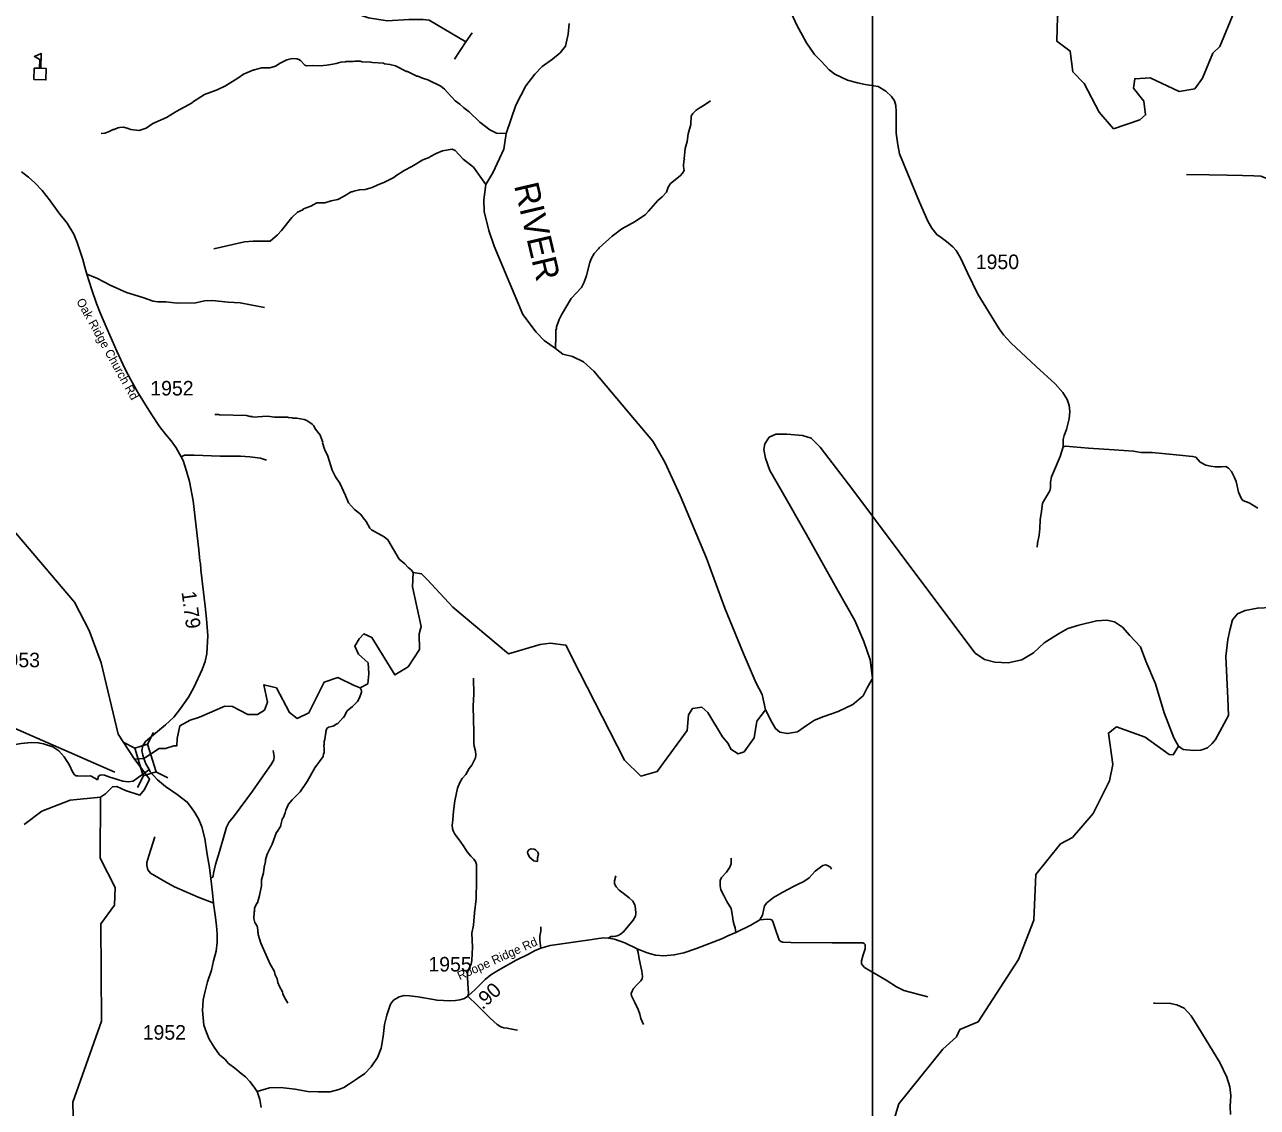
# Model space of a CAD drawing. Extents: x 1248089 to 1457196, y 820910 to 988753.
# Drawn here: x 1381427 to 1392016, y 919339 to 928641 of the extents above; entities that cross this region are included whole.
import ezdxf

# ---------------------------------------------------------------- set-up
doc = ezdxf.new("R2010")
doc.units = 0
for name, color, linetype in [('Exist Cultural Educational Facility High CELL', 7, 'Continuous'), ('Exist Hydrographic Creek Single Shore', 7, 'Continuous'), ('Exist Hydrographic Misc Water Feature', 7, 'Continuous'), ('Exist Hydrographic River Shore', 7, 'Continuous'), ('Exist Hydrographic River Shore Label', 7, 'Continuous'), ('Exist Road Non-System Type 51', 7, 'Continuous'), ('Exist Road Secondary Structure Standard Bridge CELL', 7, 'Continuous'), ('Exist Road Secondary Structure Standard Bridge Number Label', 7, 'Continuous'), ('Exist Road Secondary Type 51 Attributed', 7, 'Continuous'), ('Exist Road Secondary Type 51 Label', 7, 'Continuous'), ('Map Preparation Inset Cut Line', 7, 'Continuous'), ('Prop GRAU CAT1 Cell', 7, 'Continuous'), ('Prop Lane Lines', 7, 'Continuous')]:
    doc.layers.add(name, color=color, linetype=linetype)

msp = doc.modelspace()

# ---------------------------------------------------------------- linework, layer by layer
at = {"layer": 'Exist Cultural Educational Facility High CELL'}
msp.add_lwpolyline([(1381507, 928169), (1381509, 928267), (1381555, 928266), (1381557, 928341), (1381511, 928367), (1381568, 928394), (1381565, 928266), (1381611, 928265), (1381609, 928167)], close=True, dxfattribs=at)
at = {"layer": 'Exist Hydrographic Creek Single Shore'}
for points in [[(1390779, 927746), (1390656, 927890), (1390528, 928135), (1390430, 928236), (1390409, 928414), (1390294, 928498), (1390298, 928708), (1390325, 928780), (1390308, 929164), (1390261, 929342), (1390010, 929861)], [(1382370, 922330), (1382231, 922544), (1382085, 923158), (1381982, 923435), (1381854, 923678), (1381203, 924443)], [(1382370, 922330), (1382450, 922336), (1382583, 922421), (1382637, 922421), (1382707, 922444), (1382735, 922446), (1382737, 922509), (1382760, 922618), (1382848, 922666), (1382929, 922691), (1383145, 922785), (1383211, 922784), (1383343, 922715), (1383427, 922714), (1383486, 922752), (1383512, 922820), (1383482, 922969), (1383590, 922944), (1383702, 922731), (1383768, 922681), (1383869, 922728), (1383999, 922991), (1384117, 923031), (1384257, 922963), (1384309, 922943), (1384374, 922978), (1384383, 923063), (1384377, 923157), (1384295, 923233), (1384264, 923300), (1384299, 923363), (1384340, 923407), (1384410, 923376), (1384608, 923054), (1384720, 923124), (1384820, 923273), (1384817, 923408), (1384832, 923470), (1384758, 923810), (1384763, 923933), (1384836, 923924), (1384885, 923873), (1385105, 923635), (1385582, 923236), (1385856, 923315), (1385941, 923326), (1386076, 923309), (1386195, 923072), (1386580, 922322), (1386719, 922185), (1386861, 922224), (1387118, 922577), (1387129, 922712), (1387164, 922767), (1387243, 922777), (1387296, 922731), (1387421, 922523), (1387471, 922464), (1387494, 922415), (1387555, 922377), (1387607, 922394), (1387694, 922514), (1387715, 922657), (1387792, 922755)], [(1388883, 919188), (1388937, 919369), (1389313, 919838), (1389432, 919944), (1389459, 920009), (1389618, 920074), (1389963, 920609), (1390095, 920948), (1390112, 921338), (1390326, 921603), (1390427, 921657), (1390606, 921863), (1390745, 922143), (1390773, 922284), (1390737, 922554), (1390805, 922608), (1391053, 922520), (1391257, 922369), (1391293, 922368), (1391338, 922441)], [(1381422, 921769), (1381575, 921884), (1381818, 921978), (1382078, 922005)]]:
    msp.add_lwpolyline(points, dxfattribs=at)
at = {"layer": 'Exist Hydrographic Misc Water Feature'}
for points in [[(1390779, 927746), (1391005, 927824), (1391056, 927866), (1391042, 927984), (1390953, 928094), (1390962, 928176), (1391096, 928183), (1391344, 928067), (1391478, 928090), (1391546, 928181), (1391634, 928396), (1391694, 928453), (1391817, 928750)], [(1382083, 927706), (1382115, 927709), (1382147, 927720), (1382188, 927739), (1382196, 927739), (1382228, 927754), (1382244, 927758), (1382276, 927759), (1382308, 927752), (1382338, 927739), (1382411, 927733), (1382472, 927752), (1382529, 927791), (1382646, 927844), (1382719, 927888), (1382727, 927896), (1382865, 927968), (1382869, 927974), (1382973, 928041), (1383080, 928081), (1383153, 928115), (1383258, 928180), (1383307, 928215), (1383396, 928253), (1383400, 928252), (1383461, 928271), (1383532, 928270), (1383581, 928284), (1383622, 928311), (1383678, 928338), (1383726, 928349), (1383766, 928348), (1383782, 928343), (1383796, 928333), (1383833, 928292), (1383849, 928286), (1383899, 928289), (1383966, 928286), (1384022, 928293), (1384073, 928302)], [(1384073, 928302), (1384102, 928307), (1384142, 928318), (1384182, 928321), (1384190, 928325), (1384246, 928324), (1384262, 928327), (1384310, 928326), (1384326, 928322), (1384398, 928320), (1384414, 928316), (1384510, 928309), (1384518, 928305), (1384565, 928300), (1384613, 928287), (1384708, 928240), (1384716, 928240), (1384795, 928198), (1384803, 928198), (1384843, 928181), (1384890, 928168), (1385001, 928113), (1385034, 928088), (1385126, 927988), (1385165, 927959), (1385200, 927926), (1385246, 927891), (1385338, 927803), (1385424, 927738), (1385479, 927709), (1385563, 927707)], [(1387318, 927987), (1387255, 927943), (1387229, 927929), (1387196, 927906), (1387166, 927879), (1387151, 927855), (1387149, 927783), (1387127, 927704), (1387118, 927637), (1387100, 927577), (1387092, 927489), (1387094, 927481), (1387090, 927473), (1387085, 927421), (1387092, 927389), (1387079, 927365), (1387057, 927342), (1386975, 927276), (1386956, 927244), (1386939, 927201), (1386903, 927161), (1386865, 927130), (1386786, 927040)], [(1383051, 926715), (1383316, 926775), (1383389, 926781), (1383537, 926781), (1383598, 926834), (1383633, 926873), (1383722, 926985), (1383771, 927029), (1383815, 927050), (1383823, 927058), (1383884, 927081), (1383937, 927111), (1384005, 927110), (1384061, 927128), (1384117, 927139), (1384166, 927164), (1384231, 927204), (1384239, 927204), (1384255, 927211), (1384303, 927222), (1384351, 927225), (1384411, 927242), (1384460, 927266), (1384513, 927285), (1384598, 927329), (1384614, 927343), (1384687, 927387), (1384752, 927421), (1384846, 927481), (1384902, 927499), (1384906, 927505), (1384963, 927534), (1385015, 927556), (1385100, 927570), (1385124, 927560), (1385194, 927486), (1385282, 927418), (1385387, 927267)], [(1386786, 927040), (1386761, 927011), (1386671, 926949), (1386556, 926886), (1386474, 926824), (1386362, 926723), (1386357, 926715), (1386320, 926676), (1386293, 926629), (1386281, 926597), (1386254, 926485), (1386232, 926430), (1386209, 926383), (1386121, 926289), (1386038, 926147), (1386019, 926107), (1385995, 926044), (1385995, 926028), (1385991, 926020), (1385989, 925964), (1385988, 925860)], [(1383061, 925293), (1383093, 925292), (1383101, 925288), (1383332, 925282), (1383364, 925273), (1383380, 925273), (1383388, 925269), (1383512, 925278), (1383572, 925268), (1383684, 925269), (1383692, 925265), (1383724, 925264), (1383732, 925260), (1383764, 925259), (1383828, 925250), (1383852, 925241), (1383897, 925208), (1383908, 925196), (1383926, 925167), (1383968, 925110), (1383967, 925105), (1383987, 925054), (1383986, 925048), (1384002, 924994), (1384030, 924933), (1384069, 924812), (1384096, 924757), (1384135, 924702), (1384184, 924597), (1384210, 924532), (1384260, 924476), (1384312, 924434), (1384333, 924409), (1384335, 924403), (1384361, 924372), (1384393, 924314), (1384405, 924301), (1384515, 924240), (1384547, 924216), (1384643, 924049), (1384694, 924008), (1384721, 923977), (1384749, 923953), (1384763, 923933)], [(1383687, 920233), (1383656, 920289), (1383645, 920314), (1383641, 920330), (1383616, 920378), (1383603, 920411), (1383596, 920443), (1383577, 920483), (1383573, 920507), (1383535, 920568), (1383455, 920750), (1383433, 920823), (1383433, 920839), (1383430, 920847), (1383430, 920863), (1383423, 920895), (1383403, 920928), (1383396, 920960), (1383398, 921016), (1383402, 921024), (1383402, 921048), (1383407, 921064), (1383423, 921095), (1383427, 921095), (1383445, 921159), (1383460, 921242), (1383460, 921294), (1383478, 921354), (1383483, 921402), (1383496, 921450), (1383496, 921466), (1383510, 921513), (1383552, 921600), (1383590, 921703), (1383596, 921705), (1383627, 921758), (1383627, 921765), (1383641, 921822), (1383647, 921824), (1383666, 921869), (1383671, 921893), (1383692, 921943), (1383725, 921982), (1383780, 922035), (1383793, 922050), (1383853, 922137), (1383919, 922255), (1383992, 922353), (1383994, 922377), (1383999, 922385), (1384000, 922425), (1383996, 922449), (1384000, 922457), (1384001, 922489), (1384005, 922497), (1384011, 922545), (1384015, 922553), (1384015, 922569), (1384022, 922593), (1384036, 922606), (1384076, 922615), (1384109, 922634), (1384117, 922636), (1384162, 922689), (1384168, 922691), (1384198, 922745), (1384242, 922782), (1384285, 922826), (1384304, 922858), (1384319, 922905), (1384320, 922921), (1384309, 922943)], [(1382078, 922005), (1382120, 922031), (1382180, 922093), (1382220, 922095), (1382294, 922062), (1382417, 922020), (1382457, 922070), (1382498, 922158), (1382458, 922213), (1382370, 922330)], [(1381845, 916823), (1381727, 917150), (1381483, 917467), (1381489, 917772), (1381433, 917885), (1381460, 917983), (1381641, 918272), (1381860, 918727), (1381873, 918983), (1381849, 919026), (1381840, 919384), (1382088, 920078), (1382080, 920915), (1382200, 921077), (1382203, 921228), (1382075, 921480), (1382078, 922005)], [(1385830, 921451), (1385833, 921459), (1385833, 921483), (1385842, 921515), (1385836, 921531), (1385815, 921552), (1385803, 921558), (1385779, 921561), (1385763, 921555), (1385755, 921549), (1385746, 921531), (1385750, 921517), (1385767, 921485), (1385800, 921456), (1385830, 921451)]]:
    msp.add_lwpolyline(points, dxfattribs=at)
at = {"layer": 'Exist Hydrographic River Shore'}
for points in [[(1386105, 928652), (1386095, 928558), (1386074, 928457), (1386027, 928400), (1385962, 928346), (1385872, 928282), (1385809, 928217), (1385732, 928116), (1385645, 927949), (1385563, 927707), (1385544, 927570), (1385507, 927490), (1385448, 927368), (1385387, 927267), (1385371, 927136), (1385373, 927037), (1385415, 926873), (1385460, 926739), (1385706, 926151), (1385821, 925999), (1385889, 925926), (1385988, 925860), (1386049, 925811), (1386133, 925790), (1386227, 925745), (1386316, 925664), (1386665, 925249), (1386824, 925062), (1386925, 924881), (1387057, 924595), (1387284, 924056), (1387441, 923627), (1387600, 923244), (1387710, 922983), (1387762, 922885), (1387792, 922755)], [(1387792, 922755), (1387847, 922643), (1387877, 922593), (1387914, 922563), (1387980, 922550), (1388067, 922566), (1388143, 922620), (1388213, 922666), (1388293, 922696), (1388416, 922739), (1388542, 922799), (1388629, 922873), (1388665, 922942), (1388709, 923022), (1388689, 923185), (1388635, 923342), (1388559, 923522), (1388416, 923775), (1388143, 924261), (1387933, 924627), (1387827, 924811), (1387790, 924917), (1387777, 924990), (1387784, 925040), (1387823, 925097), (1387880, 925123), (1387973, 925123), (1388109, 925110), (1388183, 925087), (1388259, 925010), (1388542, 924644), (1389134, 923852), (1389592, 923241), (1389672, 923188), (1389762, 923165), (1389875, 923158), (1389994, 923185), (1390094, 923245), (1390184, 923331), (1390307, 923408), (1390387, 923454), (1390483, 923481), (1390633, 923518), (1390723, 923524), (1390789, 923511), (1390856, 923464), (1390919, 923394), (1391012, 923295), (1391059, 923171), (1391142, 922978), (1391215, 922729), (1391299, 922513), (1391338, 922441)], [(1391338, 922441), (1391379, 922414), (1391466, 922405), (1391529, 922409), (1391587, 922429), (1391628, 922466), (1391656, 922498), (1391768, 922706), (1391761, 922851), (1391744, 923213), (1391761, 923358), (1391781, 923451), (1391801, 923528), (1391844, 923578), (1391911, 923608), (1392017, 923628), (1392134, 923634), (1392223, 923618), (1392330, 923544)]]:
    msp.add_lwpolyline(points, dxfattribs=at)
at = {"layer": 'Exist Road Non-System Type 51'}
for p, q in [((1385218, 928494), (1385270, 928572)), ((1385120, 928344), (1385218, 928494))]:
    msp.add_line(p, q, dxfattribs=at)
for points in [[(1385218, 928494), (1384902, 928680), (1384851, 928685), (1384726, 928685), (1384540, 928675), (1384380, 928701), (1384235, 928747), (1384065, 928820), (1383935, 928903), (1383837, 928975), (1383734, 928991), (1383651, 928991), (1383537, 929017), (1383454, 929079), (1383439, 929156), (1383449, 929379), (1383480, 929539), (1383542, 929653), (1383651, 929736), (1383723, 929814), (1383821, 929984)], [(1392685, 927490), (1392656, 927473), (1392548, 927442), (1392348, 927392), (1392301, 927386), (1392265, 927363), (1392238, 927344), (1392201, 927321), (1392163, 927313), (1392120, 927311), (1392082, 927324), (1392047, 927340), (1391985, 927342), (1391889, 927346), (1391756, 927348), (1391602, 927351), (1391406, 927355)], [(1383487, 926210), (1383367, 926234), (1383279, 926252), (1383175, 926258), (1383038, 926271), (1382971, 926267), (1382898, 926252), (1382738, 926247), (1382640, 926260), (1382571, 926260), (1382531, 926265), (1382441, 926297), (1382301, 926340), (1382162, 926403), (1382053, 926460), (1382004, 926481), (1381962, 926496)], [(1390347, 925015), (1390368, 925019), (1390566, 925001), (1390786, 924988), (1390952, 924976), (1391015, 924966), (1391073, 924965), (1391112, 924965), (1391347, 924941), (1391459, 924932), (1391488, 924924), (1391526, 924882), (1391574, 924856), (1391613, 924849), (1391655, 924841), (1391709, 924841), (1391744, 924845), (1391767, 924831), (1391794, 924801), (1391817, 924756), (1391833, 924716), (1391854, 924625), (1391877, 924573), (1391892, 924552), (1391946, 924532), (1392021, 924487)], [(1382771, 924929), (1382801, 924941), (1382883, 924941), (1383106, 924935), (1383281, 924935), (1383361, 924928), (1383454, 924915), (1383503, 924900)], [(1385233, 920293), (1385239, 920319), (1385238, 920358), (1385230, 920453), (1385230, 920487), (1385235, 920508), (1385241, 920529), (1385262, 920569), (1385269, 920601), (1385273, 920715), (1385269, 920834), (1385282, 920905), (1385291, 921011), (1385305, 921129), (1385309, 921284), (1385308, 921393), (1385307, 921426), (1385301, 921450), (1385284, 921472), (1385259, 921496), (1385228, 921533), (1385198, 921580), (1385168, 921625), (1385138, 921664), (1385118, 921693), (1385109, 921714), (1385101, 921735), (1385100, 921759), (1385105, 921809), (1385111, 921883), (1385123, 921972), (1385144, 922081), (1385164, 922130), (1385186, 922164), (1385216, 922199), (1385245, 922250), (1385269, 922279), (1385285, 922314), (1385299, 922342), (1385302, 922368), (1385301, 922400), (1385289, 922441), (1385284, 922469), (1385284, 922498), (1385285, 922567), (1385282, 922666), (1385281, 922788), (1385284, 922889), (1385282, 923026)], [(1381812, 922279), (1381765, 922350), (1381720, 922402), (1381669, 922437), (1381589, 922463), (1381544, 922472), (1381484, 922474), (1381397, 922465), (1381328, 922454), (1381258, 922428)], [(1383562, 922405), (1383571, 922353), (1383566, 922324), (1383544, 922285), (1383475, 922188), (1383383, 922054), (1383229, 921846), (1383180, 921787), (1383160, 921746), (1383133, 921646), (1383100, 921538), (1383067, 921426), (1383050, 921352), (1383045, 921322), (1383025, 921304)], [(1381812, 922279), (1381839, 922221), (1381854, 922197), (1381870, 922186), (1381883, 922186), (1381948, 922184), (1381993, 922188), (1382031, 922166), (1382053, 922154)], [(1382053, 922154), (1382061, 922184), (1382076, 922192), (1382088, 922195), (1382112, 922192), (1382159, 922177), (1382215, 922158), (1382271, 922140), (1382317, 922136), (1382358, 922140), (1382402, 922173), (1382456, 922210), (1382493, 922238)], [(1383053, 921092), (1382918, 921146), (1382715, 921233), (1382630, 921280), (1382541, 921330), (1382508, 921352), (1382486, 921380), (1382477, 921417), (1382477, 921443), (1382493, 921499), (1382544, 921664)], [(1387496, 921479), (1387497, 921434), (1387485, 921402), (1387456, 921358), (1387414, 921315), (1387402, 921289), (1387401, 921243), (1387408, 921207), (1387432, 921158), (1387460, 921106), (1387497, 921046), (1387508, 920980), (1387512, 920938), (1387522, 920906), (1387530, 920881), (1387537, 920841)], [(1387741, 920949), (1387764, 920991), (1387782, 921069), (1387803, 921095), (1387859, 921141), (1387941, 921187), (1388032, 921236), (1388071, 921257), (1388120, 921280), (1388165, 921312), (1388217, 921367), (1388262, 921402), (1388284, 921417), (1388307, 921422), (1388324, 921418), (1388349, 921402), (1388358, 921385)], [(1386506, 921327), (1386495, 921284), (1386495, 921259), (1386509, 921232), (1386533, 921206), (1386568, 921179), (1386621, 921139), (1386652, 921109), (1386669, 921079), (1386674, 921048), (1386678, 921005), (1386674, 920980), (1386655, 920947), (1386572, 920848), (1386546, 920827), (1386526, 920815), (1386505, 920809), (1386485, 920808), (1386461, 920806), (1386442, 920793)], [(1387537, 920841), (1387664, 920904), (1387741, 920949)], [(1389186, 920288), (1388980, 920342), (1388915, 920375), (1388827, 920432), (1388691, 920511), (1388642, 920541), (1388624, 920559), (1388616, 920573), (1388614, 920598), (1388630, 920649), (1388646, 920700), (1388648, 920725), (1388646, 920737), (1388638, 920746), (1388628, 920751), (1388549, 920753), (1388364, 920753), (1388007, 920755), (1387939, 920757), (1387922, 920765), (1387909, 920776), (1387902, 920793), (1387876, 920868), (1387853, 920935), (1387844, 920949), (1387834, 920953), (1387804, 920955), (1387741, 920949)], [(1385861, 920891), (1385862, 920853), (1385853, 920810), (1385853, 920780), (1385856, 920748), (1385862, 920705)], [(1387468, 920811), (1387537, 920841)], [(1386744, 920052), (1386719, 920101), (1386710, 920140), (1386697, 920179), (1386669, 920241), (1386640, 920297), (1386638, 920316), (1386644, 920336), (1386657, 920360), (1386686, 920391), (1386720, 920426), (1386731, 920443), (1386733, 920464), (1386729, 920509), (1386705, 920615), (1386698, 920668), (1386689, 920701)], [(1385233, 920293), (1385316, 920213), (1385427, 920105), (1385485, 920052), (1385518, 920031), (1385543, 920021), (1385571, 920019), (1385613, 920011), (1385659, 920002)]]:
    msp.add_lwpolyline(points, dxfattribs=at)
at = {"layer": 'Exist Road Secondary Structure Standard Bridge CELL'}
for p, q in [((1382535, 922558), (1382482, 922458)), ((1382272, 922476), (1382372, 922424)), ((1382555, 922221), (1382656, 922169)), ((1382447, 922188), (1382395, 922087))]:
    msp.add_line(p, q, dxfattribs=at)
msp.add_lwpolyline([(1382482, 922458), (1382556, 922221), (1382445, 922187), (1382372, 922424)], close=True, dxfattribs=at)
at = {"layer": 'Exist Road Secondary Structure Standard Bridge Number Label'}
msp.add_line((1382201, 922219), (1380858, 922805), dxfattribs=at)
at = {"layer": 'Exist Road Secondary Type 51 Attributed'}
for points in [[(1387834, 929136), (1388059, 928636), (1388142, 928485), (1388213, 928386), (1388268, 928327), (1388337, 928253), (1388386, 928217), (1388496, 928165), (1388582, 928140), (1388646, 928128), (1388760, 928110)], [(1388760, 928110), (1388825, 928069), (1388874, 928023), (1388898, 927988), (1388910, 927946), (1388914, 927894), (1388912, 927789), (1388912, 927709), (1388928, 927609), (1388943, 927530), (1389113, 927117), (1389186, 926952), (1389221, 926893), (1389262, 926837), (1389299, 926811), (1389346, 926779), (1389400, 926732), (1389430, 926701), (1389465, 926638), (1389526, 926509), (1389615, 926326), (1389798, 926027), (1389834, 925976), (1389897, 925908), (1390116, 925705), (1390280, 925555), (1390344, 925480), (1390381, 925421), (1390400, 925370), (1390405, 925316), (1390398, 925253), (1390375, 925164), (1390356, 925110), (1390349, 925076), (1390347, 925015), (1390321, 924932), (1390264, 924796), (1390248, 924757), (1390239, 924711), (1390239, 924662), (1390232, 924637), (1390191, 924565), (1390171, 924529), (1390163, 924458), (1390151, 924388), (1390148, 924313), (1390141, 924254), (1390128, 924185), (1390124, 924153)], [(1381401, 927377), (1381460, 927332), (1381514, 927281), (1381576, 927216), (1381639, 927137), (1381721, 927023), (1381791, 926936), (1381848, 926840), (1381879, 926770), (1381927, 926624), (1381945, 926557), (1381962, 926496), (1381980, 926435), (1382004, 926362), (1382043, 926244), (1382075, 926165), (1382118, 926064), (1382220, 925836), (1382290, 925680), (1382340, 925589), (1382397, 925486), (1382466, 925376), (1382519, 925290), (1382585, 925189), (1382638, 925123), (1382686, 925064), (1382728, 925006), (1382756, 924955), (1382771, 924929), (1382788, 924895), (1382816, 924805), (1382842, 924716), (1382873, 924550), (1382922, 924129), (1382932, 924035), (1382936, 924012), (1382941, 923957), (1382976, 923645), (1382990, 923535), (1382999, 923389), (1382992, 923239), (1382977, 923168), (1382953, 923100), (1382879, 922947), (1382834, 922863), (1382765, 922766), (1382708, 922691), (1382637, 922626), (1382465, 922483), (1382442, 922446), (1382434, 922405), (1382441, 922364), (1382450, 922336)], [(1382450, 922336), (1382468, 922290), (1382494, 922246), (1382506, 922222), (1382569, 922154), (1382638, 922096), (1382737, 922026), (1382823, 921961), (1382859, 921913), (1382892, 921865), (1382923, 921813), (1382948, 921750), (1382975, 921649), (1382995, 921510), (1383014, 921400), (1383025, 921304), (1383040, 921182), (1383050, 921089), (1383065, 920969), (1383075, 920897), (1383080, 920830), (1383080, 920754), (1383071, 920680), (1383050, 920599), (1383032, 920518), (1382998, 920416), (1382977, 920338), (1382959, 920262), (1382954, 920170), (1382965, 920046), (1382989, 919981), (1383013, 919925), (1383054, 919857), (1383101, 919791), (1383146, 919752), (1383179, 919716), (1383231, 919676), (1383286, 919631), (1383325, 919600), (1383360, 919562), (1383391, 919524), (1383423, 919474)], [(1383423, 919474), (1383531, 919505), (1383628, 919508), (1383748, 919495), (1383859, 919476), (1383949, 919471), (1384009, 919471), (1384051, 919471), (1384125, 919491), (1384168, 919510), (1384216, 919540), (1384276, 919581), (1384350, 919631), (1384404, 919688), (1384457, 919768), (1384489, 919847), (1384507, 919947), (1384518, 920051), (1384537, 920130), (1384570, 920224), (1384596, 920259), (1384645, 920288), (1384687, 920299), (1384732, 920297), (1384806, 920288), (1384970, 920259), (1385078, 920253), (1385129, 920258), (1385166, 920262), (1385205, 920275), (1385233, 920293), (1385296, 920350), (1385384, 920436), (1385430, 920476), (1385496, 920517), (1385649, 920604), (1385748, 920653), (1385811, 920685), (1385862, 920705), (1385942, 920730), (1386100, 920753), (1386301, 920781), (1386357, 920790), (1386403, 920794), (1386442, 920793), (1386493, 920784), (1386583, 920753), (1386689, 920701), (1386774, 920667), (1386846, 920647), (1386917, 920640), (1387007, 920649), (1387090, 920665), (1387199, 920703), (1387420, 920790), (1387468, 920811)], [(1391785, 919277), (1391783, 919346), (1391788, 919441), (1391779, 919515), (1391754, 919597), (1391693, 919725), (1391514, 920019), (1391448, 920124), (1391386, 920190), (1391323, 920220), (1391270, 920231), (1391136, 920235), (1391125, 920234)], [(1383423, 919474), (1383447, 919406), (1383459, 919338)]]:
    msp.add_lwpolyline(points, dxfattribs=at)
at = {"layer": 'Map Preparation Inset Cut Line'}
for points in [[(1449184, 915849), (1388709, 915849), (1388709, 960098), (1449184, 960098)], [(1388709, 913085), (1313026, 913085), (1313026, 941112), (1388709, 941112)]]:
    msp.add_lwpolyline(points, close=True, dxfattribs=at)

# ---------------------------------------------------------------- texts
at = {"layer": 'Exist Hydrographic River Shore Label'}
msp.add_text('RIVER', height=210, rotation=283.2255, dxfattribs=at).set_placement((1385630, 927259))
at = {"layer": 'Exist Road Secondary Type 51 Label'}
for s, rotation, p in [('Oak Ridge Church Rd', 299.1011, (1381868, 926265)), ('Roope Ridge Rd', 24.3176, (1385164, 920430))]:
    msp.add_text(s, height=75, rotation=rotation, dxfattribs=at).set_placement(p)
at = {"layer": 'Prop GRAU CAT1 Cell'}
for s, rotation, p in [('1.79', 277.4659, (1382774, 923767)), ('.90', 42.3126, (1385360, 920173))]:
    msp.add_text(s, height=125, rotation=rotation, dxfattribs=at).set_placement(p)
at = {"layer": 'Prop Lane Lines'}
for s, p in [('1950', (1389597, 926541)), ('1952', (1382506, 925455)), ('1953', (1381187, 923120)), ('1955', (1384895, 920506)), ('1952', (1382441, 919920))]:
    msp.add_text(s, height=125, dxfattribs=at).set_placement(p)

doc.saveas('drawing.dxf')
